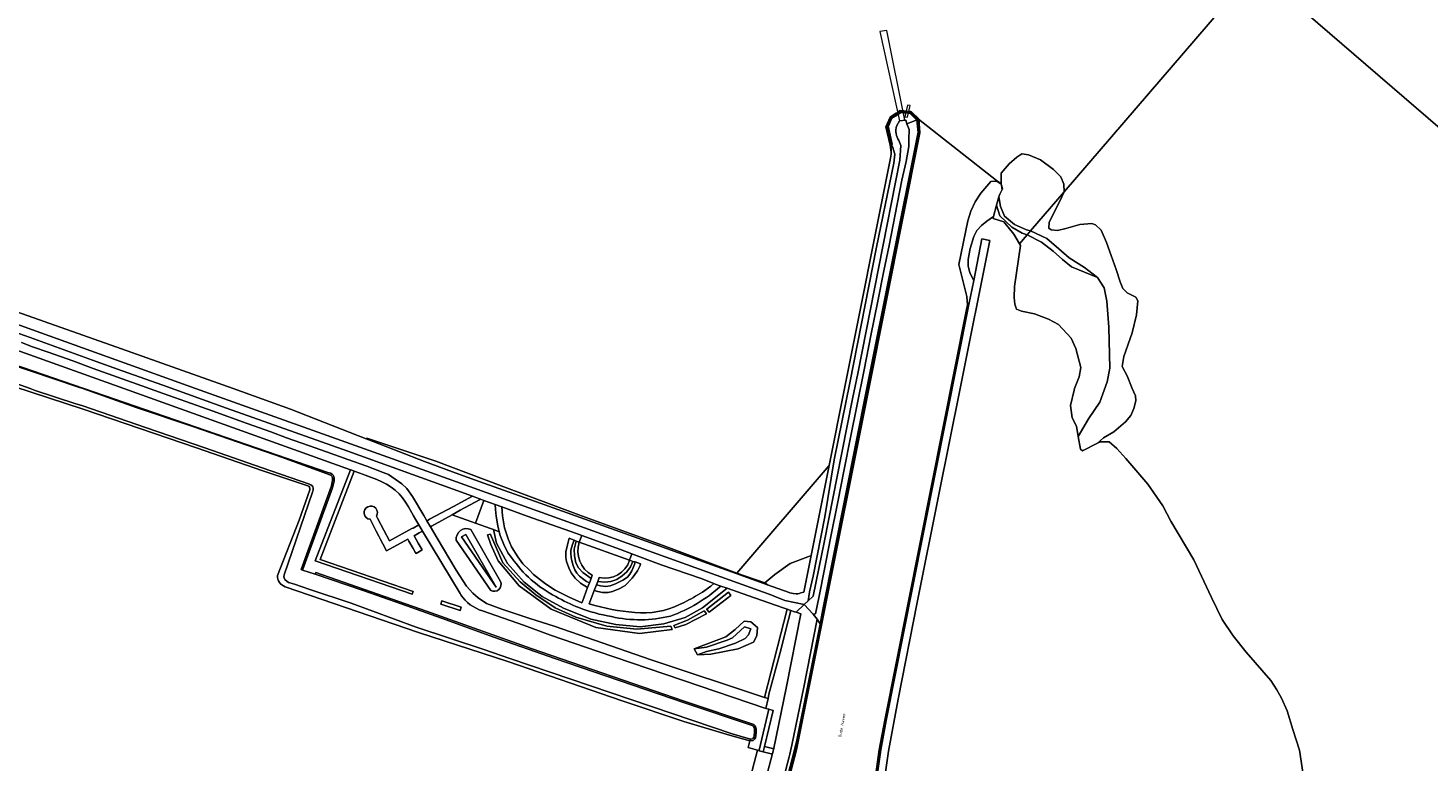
# Model space of a CAD drawing. Header units: metres. Extents: x 149984 to 156489, y 469398 to 478068.
# Tile 832 of 854: x 154388 to 154814, y 474387 to 474610. Entities that reach past the tile are written whole.
import ezdxf
from ezdxf.enums import TextEntityAlignment as Align

# ---------------------------------------------------------------- set-up
doc = ezdxf.new("R2010")
doc.units = ezdxf.units.M
doc.header["$LTSCALE"] = 0.75
for name, color, linetype, lineweight in [('B-WE-GK-KADEMUUR-GV', 252, 'Continuous', 35), ('B-WE-GR-BEPLANTING_CULTUUR_HEESTERS-GV', 252, 'Continuous', 18), ('B-WE-GR-GRAS-GV', 252, 'Continuous', 13), ('B-WE-GR-RIET-GV', 252, 'Continuous', 13), ('B-WE-GR-STRUIK-GV', 252, 'Continuous', 13), ('B-WE-GW-TALUD_KRUIN-G', 252, 'Continuous', 18), ('B-WE-IE-TERREINAFSCHEIDING_KUNSTMATIG_MUUR-GV', 252, 'Continuous', 18), ('B-WE-KW-KUNSTWERK_STEIGER-GV', 6, 'Continuous', 18), ('B-WE-OG-TERREIN_BEGROEID-GV', 252, 'Continuous', 18), ('B-WE-OG-TERREIN_ERF-GV', 252, 'Continuous', 18), ('B-WE-OG-TERREIN_OEVER-GV', 252, 'Continuous', 18), ('B-WE-OG-TERREIN_ONBEGROEID_ZAND-GV', 252, 'Continuous', 18), ('B-WE-OG-TOPOGRAFIE-T18', 7, 'Continuous', 18), ('B-WE-OG-WATER-GV', 252, 'Continuous', 18), ('B-WE-OG-WATER_HAVEN-GV', 252, 'Continuous', 18), ('B-WE-OG-WATER_MEER-GV', 252, 'Continuous', 18), ('B-WE-VH-GESLOTENVERHARDING_ASFALT-GV', 252, 'Continuous', 18), ('B-WE-VH-HALFVERHARDING-GV', 252, 'Continuous', 18), ('B-WE-VH-ONVERHARD-GV', 252, 'Continuous', 18), ('B-WE-VH-OPENVERHARDING-GV', 252, 'Continuous', 18), ('B-WE-VH-OPENVERHARDING_BETONSTRAATSTEEN-GV', 252, 'Continuous', 18), ('B-WE-VH-OPENVERHARDING_SIERBESTRATING-GV', 252, 'Continuous', 18), ('B-WE-VH-OPENVERHARDING_STRAATBAKSTEEN-GV', 252, 'Continuous', 18)]:
    doc.layers.add(name, color=color, linetype=linetype, lineweight=lineweight)
doc.styles.add('NLCS-ISO-M500-T18', font='NLCS-ISO.ttf', dxfattribs={"height": 0.9})

msp = doc.modelspace()

# ---------------------------------------------------------------- linework, layer by layer
at = {"layer": 'B-WE-GK-KADEMUUR-GV', "flags": 128}
for points in [[(154650.692, 474582.543), (154649.415, 474579.722), (154650.712, 474574.194), (154650.76, 474574.203), (154651.063, 474574.261), (154649.785, 474579.688), (154650.98, 474582.331), (154652.654, 474583.367), (154652.939, 474583.544), (154653.848, 474584.107), (154654.529, 474584.034), (154654.746, 474584.011), (154655.28, 474583.953), (154656.266, 474583.847), (154656.705, 474583.801), (154658.766, 474581.78), (154659.108, 474581.958), (154657.053, 474583.924), (154656.848, 474584.12), (154656.837, 474584.121), (154656.547, 474584.153), (154656.412, 474584.168), (154656.311, 474584.179), (154655.326, 474584.289), (154654.671, 474584.362), (154654.457, 474584.386), (154653.721, 474584.468), (154652.861, 474583.922), (154652.574, 474583.74), (154652.419, 474583.642)], [(154643.559, 474500), (154630.121, 474432.713), (154629.312, 474428.269), (154629.578, 474428.217), (154643.917, 474500), (154659.479, 474577.88), (154659.108, 474581.958), (154658.766, 474581.78), (154659.119, 474577.913)]]:
    msp.add_lwpolyline(points, close=True, dxfattribs=at)
msp.add_lwpolyline([(154558.416, 474178.871), (154563.813, 474189.68), (154568.864, 474200.676), (154572.321, 474208.657), (154573.689, 474211.816), (154577.531, 474223.148), (154584.375, 474246.625), (154621.911, 474390.218), (154629.578, 474428.217), (154629.312, 474428.269), (154622.144, 474392.528), (154620.839, 474387.359), (154584.105, 474246.678), (154580.178, 474233.182), (154577.291, 474223.26), (154573.413, 474211.893), (154568.616, 474200.784), (154563.549, 474189.802), (154558.16, 474179.011)], dxfattribs=at)
at = {"layer": 'B-WE-GR-BEPLANTING_CULTUUR_HEESTERS-GV', "flags": 128}
for points in [[(154530.728, 474439.589), (154521.547, 474455.671), (154520.208, 474454.939)], [(154554.495, 474453.868), (154553.956, 474452.582), (154553.441, 474450.896), (154553.461, 474449.825), (154553.58, 474448.596), (154553.917, 474447.268), (154554.234, 474445.919), (154554.65, 474444.888), (154555.285, 474443.857), (154556.058, 474442.945), (154557.387, 474441.953), (154558.22, 474441.359), (154559.118, 474440.942), (154559.617, 474442.263), (154557.134, 474444.053), (154555.799, 474445.51), (154555.04, 474447.057), (154554.555, 474449.15), (154554.494, 474451.153), (154555.096, 474453.624)], [(154572.363, 474447.469), (154571.564, 474445.797), (154570.505, 474444.326), (154569.113, 474443.11), (154567.466, 474441.973), (154565.642, 474441.326), (154563.838, 474441.149), (154561.65, 474441.356), (154561.272, 474440.36), (154561.69, 474440.228), (154562.483, 474440.01), (154564.069, 474439.792), (154565.417, 474439.99), (154567.083, 474440.605), (154569.284, 474441.795), (154570.692, 474442.707), (154571.406, 474443.599), (154572.001, 474444.551), (154572.774, 474446.494), (154573.032, 474447.287)], [(154590.951, 474420.838), (154591.971, 474419.081), (154594.725, 474420.11), (154598.479, 474420.891), (154603.495, 474422.56), (154606.42, 474424.016), (154607.47, 474425.115), (154608.145, 474426.924), (154606.307, 474427.529), (154602.587, 474424.21), (154600.946, 474423.489), (154594.724, 474421.358)]]:
    msp.add_lwpolyline(points, close=True, dxfattribs=at)
for points in [[(154556.044, 474453.293), (154555.096, 474453.624), (154554.494, 474451.153), (154554.555, 474449.15), (154555.04, 474447.057), (154555.799, 474445.51), (154557.134, 474444.053), (154559.617, 474442.263)], [(154562.101, 474442.544), (154561.65, 474441.356), (154563.838, 474441.149), (154565.642, 474441.326), (154567.466, 474441.973), (154569.113, 474443.11), (154570.505, 474444.326), (154571.564, 474445.797), (154572.363, 474447.469), (154571.352, 474447.796)], [(154559.617, 474442.263), (154560.003, 474443.286)]]:
    msp.add_lwpolyline(points, dxfattribs=at)
at = {"layer": 'B-WE-GR-BEPLANTING_CULTUUR_HEESTERS-GV'}
for points in [[(154560.003, 474443.286, -0.3708692), (154556.044, 474453.293)], [(154571.352, 474447.796, -0.3856586), (154562.101, 474442.544)]]:
    msp.add_lwpolyline(points, format="xyb", dxfattribs=at)
at = {"layer": 'B-WE-GR-GRAS-GV', "flags": 128}
for points in [[(154689.807, 474544.008), (154692.158, 474546.747), (154690.65, 474547.265), (154687.532, 474549.047), (154683.907, 474552.572), (154682.878, 474555.775), (154681.988, 474552.301), (154681.845, 474551.744), (154685.057, 474550.744), (154688.108, 474546.925)], [(154693.198, 474547.959), (154691.994, 474548.312), (154688.276, 474549.875), (154685.33, 474552.423), (154684.028, 474555.368), (154683.534, 474558.336), (154682.878, 474555.775), (154683.907, 474552.572), (154687.532, 474549.047), (154690.65, 474547.265), (154692.158, 474546.747)], [(154692.158, 474546.747), (154689.807, 474544.008), (154690.111, 474543.487), (154688.358, 474531.074), (154688.243, 474527.671), (154688.386, 474525.696), (154688.969, 474524.205), (154690.478, 474523.521), (154694.391, 474522.723), (154698.662, 474521.105), (154701.74, 474519.46), (154705.505, 474515.321), (154706.972, 474512.203), (154708.441, 474506.433), (154708.017, 474503.568), (154706.586, 474500), (154706.415, 474499.575), (154705.307, 474494.815), (154705.817, 474491.122), (154707.146, 474488.607), (154707.708, 474485.398), (154710.807, 474490.782), (154714.218, 474495.902), (154716.536, 474502.099), (154717.317, 474506.262), (154717.037, 474518.651), (154716.365, 474526.585), (154715.554, 474530.596), (154713.562, 474533.822), (154705.606, 474536.99), (154702.907, 474539.255), (154700.102, 474541.745), (154696.539, 474544.559)], [(154713.562, 474533.822), (154709.639, 474536.818), (154704.975, 474539.77), (154701.783, 474542.496), (154698.192, 474545.683), (154693.198, 474547.959), (154692.158, 474546.747), (154696.539, 474544.559), (154700.102, 474541.745), (154702.907, 474539.255), (154705.606, 474536.99)]]:
    msp.add_lwpolyline(points, close=True, dxfattribs=at)
at = {"layer": 'B-WE-GR-RIET-GV', "flags": 128}
for points in [[(154683.534, 474558.336), (154684.028, 474555.368), (154685.33, 474552.423), (154688.276, 474549.875), (154691.994, 474548.312), (154693.198, 474547.959), (154703.371, 474559.813), (154703.299, 474562.135), (154702.41, 474564.444), (154700.186, 474566.674), (154696.211, 474569.522), (154692.538, 474571.131), (154690.594, 474571.387), (154689.067, 474570.354), (154686.728, 474568.335), (154684.315, 474565.552), (154684.27, 474564.169), (154684.255, 474562.259), (154684.275, 474562.176), (154684.289, 474562.166), (154684.336, 474561.927), (154684.647, 474560.653), (154684.602, 474560.565), (154684.613, 474560.508), (154683.867, 474559.141), (154683.616, 474558.657)], [(154707.708, 474485.398), (154708.384, 474481.538), (154708.951, 474481.036), (154713.54, 474483.367), (154715.402, 474485.015), (154718.506, 474486.813), (154722.037, 474489.91), (154723.656, 474491.797), (154724.623, 474493.956), (154725.255, 474496.273), (154725.092, 474497.758), (154724.053, 474500.05), (154722.555, 474503.838), (154721.097, 474506.697), (154721.537, 474509.742), (154724.083, 474516.954), (154725.431, 474522.407), (154725.829, 474526.664), (154725.181, 474527.853), (154722.589, 474529.12), (154721.209, 474530.429), (154720.453, 474532.441), (154719.208, 474536.201), (154717.712, 474540.434), (154716.29, 474544.434), (154714.662, 474548.17), (154712.91, 474549.753), (154711.846, 474550.223), (154708.178, 474549.931), (154703.96, 474548.673), (154701.389, 474548.106), (154699.501, 474548.245), (154698.727, 474548.82), (154698.87, 474550.649), (154702.056, 474557.041), (154703.371, 474559.813), (154693.198, 474547.959), (154698.192, 474545.683), (154701.783, 474542.496), (154704.975, 474539.77), (154709.639, 474536.818), (154713.562, 474533.822), (154715.554, 474530.596), (154716.365, 474526.585), (154717.037, 474518.651), (154717.317, 474506.262), (154716.536, 474502.099), (154714.218, 474495.902), (154710.807, 474490.782)]]:
    msp.add_lwpolyline(points, close=True, dxfattribs=at)
msp.add_lwpolyline([(154776.079, 474382.671), (154774.94, 474390.065), (154772.971, 474396.375), (154771.24, 474402.047), (154769.466, 474405.899), (154768.072, 474408.42), (154766.235, 474411.244), (154758.718, 474419.856), (154754.809, 474424.787), (154751.483, 474429.761), (154748.201, 474436.457), (154742.799, 474447.908), (154735.814, 474459.677), (154733.417, 474464.38), (154728.806, 474470.939), (154722.152, 474478.702), (154719.436, 474481.773), (154717.1, 474483.815), (154714.462, 474483.835), (154713.54, 474483.367), (154708.951, 474481.036), (154708.384, 474481.538), (154707.708, 474485.398), (154707.146, 474488.607), (154705.817, 474491.122), (154705.307, 474494.815), (154706.415, 474499.575), (154706.586, 474500), (154708.017, 474503.568), (154708.441, 474506.433), (154706.972, 474512.203), (154705.505, 474515.321), (154701.74, 474519.46), (154698.662, 474521.105), (154694.391, 474522.723), (154690.478, 474523.521), (154688.969, 474524.205), (154688.386, 474525.696), (154688.243, 474527.671), (154688.358, 474531.074), (154690.111, 474543.487), (154689.807, 474544.008), (154688.108, 474546.925), (154685.057, 474550.744), (154681.845, 474551.744), (154681.988, 474552.301), (154679.896, 474550.894), (154678.277, 474549.651), (154676.847, 474548.033), (154675.981, 474546.226), (154674.889, 474542.65), (154674.212, 474539.225), (154674.287, 474537.38), (154674.777, 474535.159), (154675.945, 474532.924), (154678.431, 474545.53), (154680.778, 474545.066), (154671.799, 474500), (154665.363, 474467.797), (154658.774, 474434.995), (154652.985, 474405.552), (154649.979, 474389.713), (154647.893, 474374.987)], dxfattribs=at)
at = {"layer": 'B-WE-GR-STRUIK-GV', "flags": 128}
for points in [[(154486.449, 474475.33), (154475.712, 474447.675), (154505.275, 474437.529), (154505.55, 474438.354), (154477.28, 474448.073), (154487.62, 474474.911), (154486.891, 474475.172)], [(154529.015, 474455.606), (154529.015, 474455.696), (154528.124, 474455.517), (154529.104, 474452.577), (154531.421, 474447.587), (154537.747, 474440.013), (154547.46, 474432.884), (154561.094, 474427.359), (154574.371, 474425.577), (154584.262, 474426.735), (154583.816, 474427.805), (154573.569, 474426.825), (154564.391, 474427.716), (154555.034, 474430.478), (154548.708, 474433.329), (154542.827, 474437.339), (154538.104, 474441.26), (154532.846, 474447.052)], [(154552.987, 474454.48), (154552.846, 474454.109), (154552.41, 474452.522), (154551.948, 474450.363), (154551.914, 474448.656), (154552.172, 474447.426), (154552.846, 474445.483), (154553.58, 474444.016), (154554.829, 474442.35), (154556.455, 474440.803), (154558.565, 474439.476), (154559.118, 474440.942), (154558.22, 474441.359), (154557.387, 474441.953), (154556.058, 474442.945), (154555.285, 474443.857), (154554.65, 474444.888), (154554.234, 474445.919), (154553.917, 474447.268), (154553.58, 474448.596), (154553.461, 474449.825), (154553.441, 474450.896), (154553.956, 474452.582), (154554.495, 474453.868)], [(154573.032, 474447.287), (154572.774, 474446.494), (154572.001, 474444.551), (154571.406, 474443.599), (154570.692, 474442.707), (154569.284, 474441.795), (154567.083, 474440.605), (154565.417, 474439.99), (154564.069, 474439.792), (154562.483, 474440.01), (154561.69, 474440.228), (154561.272, 474440.36), (154560.61, 474438.613), (154561.69, 474438.285), (154563.137, 474438.047), (154564.783, 474438.027), (154566.111, 474438.265), (154568.332, 474439.217), (154569.938, 474440.09), (154572.153, 474442.389), (154573.754, 474444.587), (154574.556, 474446.25), (154574.677, 474446.693)], [(154520.157, 474433.582), (154514.305, 474435.482), (154513.934, 474434.434), (154519.851, 474432.534)], [(154594.767, 474432.829), (154595.53, 474432.066), (154602.087, 474437.099), (154601.376, 474438.065), (154594.818, 474432.93)], [(154594.005, 474432.422), (154588.922, 474429.626), (154584.753, 474427.949), (154585.16, 474427.237), (154588.464, 474428.305), (154594.717, 474431.507), (154594.107, 474432.371)], [(154620.307, 474432.529), (154619.267, 474432.899), (154612.332, 474406.11), (154613.427, 474405.747), (154613.68, 474407.1), (154617.084, 474419.735), (154619.533, 474429.36)], [(154611.897, 474389.6), (154612.299, 474391.19), (154614.943, 474402.149), (154613.663, 474402.505), (154610.736, 474390.087), (154610.693, 474389.903)]]:
    msp.add_lwpolyline(points, close=True, dxfattribs=at)
at = {"layer": 'B-WE-GW-TALUD_KRUIN-G', "flags": 128}
for points in [[(154682.878, 474555.775), (154683.907, 474552.572), (154687.532, 474549.047), (154690.65, 474547.265), (154692.158, 474546.747)], [(154692.158, 474546.747), (154696.539, 474544.559), (154700.102, 474541.745), (154702.907, 474539.255), (154705.606, 474536.99), (154713.562, 474533.822)]]:
    msp.add_lwpolyline(points, dxfattribs=at)
at = {"layer": 'B-WE-IE-TERREINAFSCHEIDING_KUNSTMATIG_MUUR-GV', "flags": 128}
for points in [[(154650.488, 474582.494), (154649.19, 474579.604), (154650.547, 474574.06), (154650.838, 474571.944), (154650.813, 474572.671), (154650.807, 474572.854), (154650.644, 474574.084), (154650.767, 474574.001), (154650.76, 474574.203), (154650.712, 474574.194), (154649.415, 474579.722), (154650.692, 474582.543), (154652.419, 474583.642), (154652.361, 474583.634)], [(154656.739, 474584.211), (154656.412, 474584.168), (154656.547, 474584.153), (154656.837, 474584.121)], [(154659.192, 474581.968), (154657.053, 474583.924), (154659.108, 474581.958)], [(154682.807, 474563.284), (154682.988, 474563.116), (154684.275, 474562.176), (154684.255, 474562.259)], [(154683.616, 474558.657), (154683.867, 474559.141), (154683.629, 474558.706)], [(154684.524, 474560.965), (154684.602, 474560.565), (154684.647, 474560.653), (154684.336, 474561.927)]]:
    msp.add_lwpolyline(points, close=True, dxfattribs=at)
at = {"layer": 'B-WE-KW-KUNSTWERK_STEIGER-GV', "flags": 128}
for points in [[(154653.363, 474581.418), (154655.003, 474581.609), (154649.505, 474608.915), (154647.381, 474608.554)], [(154655.005, 474582.687), (154655.797, 474582.511), (154656.586, 474586.043), (154655.793, 474586.22)]]:
    msp.add_lwpolyline(points, close=True, dxfattribs=at)
at = {"layer": 'B-WE-OG-TERREIN_BEGROEID-GV', "flags": 128}
for points in [[(154235.181, 474558.62), (154479.659, 474474.516), (154480.412, 474474.261), (154480.91, 474473.946), (154481.227, 474473.642), (154481.411, 474473.324), (154481.504, 474472.913), (154481.552, 474472.475), (154481.507, 474471.962), (154481.244, 474470.654), (154481.004, 474469.826), (154471.94, 474444.808)], [(154494.527, 474472.325), (154490.995, 474473.666), (154490.433, 474473.879), (154489.328, 474474.298), (154487.62, 474474.911), (154477.28, 474448.073), (154505.55, 474438.354), (154505.275, 474437.529), (154475.712, 474447.675), (154486.449, 474475.33), (154417.634, 474500), (154311.427, 474538.075)], [(154386.526, 474514.009), (154389.888, 474512.745), (154394.559, 474511.112), (154402.143, 474508.4), (154408.323, 474506.091), (154417.102, 474502.939), (154423.098, 474500.841), (154429.532, 474498.506), (154436.441, 474496.066), (154444.473, 474493.195), (154455.052, 474489.429), (154462.294, 474486.822), (154467.052, 474485.075), (154473.715, 474482.705), (154479.254, 474480.765), (154485.689, 474478.456), (154491.448, 474476.376), (154496.425, 474474.532), (154498.005, 474473.891), (154502.07, 474471.021), (154503.58, 474469.59), (154505.335, 474467.219), (154508.759, 474461.426), (154509.704, 474459.842), (154510.07, 474460.037), (154510.487, 474460.265), (154517.813, 474464.103), (154523.625, 474467.259), (154517.734, 474469.44), (154485.733, 474480.957), (154448.805, 474494.008), (154429.41, 474501.048), (154417.137, 474505.373), (154408.09, 474508.674), (154399.159, 474511.94), (154389.163, 474515.556), (154380.478, 474518.611)], [(154494.41, 474461.239), (154494.754, 474460.57), (154496.595, 474456.994), (154498.306, 474453.668), (154505.188, 474457.416), (154505.518, 474457.596), (154507.261, 474458.545), (154506.35, 474460.131), (154505.653, 474461.344), (154504.097, 474464.051)], [(154519.838, 474437.657), (154508.36, 474456.657), (154507.384, 474456.104), (154505.843, 474455.23), (154507.107, 474453.021), (154508.258, 474451.01), (154506.418, 474449.863), (154506.166, 474450.291), (154505.535, 474451.363), (154504.21, 474453.613), (154503.877, 474454.178), (154497.392, 474450.694), (154496.315, 474452.779), (154495.618, 474454.128), (154495.092, 474455.147), (154494.323, 474456.634), (154493.152, 474458.901), (154492.454, 474460.253)], [(154523.119, 474457.17), (154532.137, 474441.357)], [(154532.137, 474441.357), (154523.119, 474457.17)], [(154531.724, 474456.497), (154529.972, 474457.128), (154530.886, 474453.022), (154534.183, 474446.785), (154539.262, 474441.171), (154544.787, 474436.805), (154551.203, 474433.24), (154559.579, 474429.854), (154567.153, 474428.25), (154574.549, 474427.537), (154581.767, 474428.518), (154588.182, 474430.389), (154593.529, 474433.329), (154600.991, 474439.282), (154599.036, 474439.964)], [(154529.112, 474438.585), (154518.641, 474453.865)], [(154518.641, 474453.865), (154529.112, 474438.585)], [(154535.459, 474448.596), (154534.346, 474450.034), (154533.082, 474452.559), (154531.997, 474455.36), (154531.724, 474456.497)], [(154596.915, 474440.725), (154593.072, 474442.247), (154580.928, 474446.457), (154572.038, 474449.745), (154571.352, 474447.796), (154572.363, 474447.469), (154573.032, 474447.287), (154574.677, 474446.693), (154574.556, 474446.25), (154573.754, 474444.587), (154572.153, 474442.389), (154569.938, 474440.09), (154568.332, 474439.217), (154566.111, 474438.265), (154564.783, 474438.027), (154563.137, 474438.047), (154561.69, 474438.285), (154560.61, 474438.613), (154559.066, 474434.544)], [(154471.94, 474444.808), (154475.795, 474443.59), (154475.959, 474444.062), (154509.595, 474432.356), (154541.388, 474420.999), (154587.904, 474405.001), (154609.133, 474397.872), (154609.472, 474397.498), (154609.624, 474397.112), (154609.785, 474396.559), (154609.83, 474395.931), (154609.805, 474395.38), (154609.715, 474394.484), (154609.551, 474393.804), (154609.343, 474393.374), (154608.85, 474392.969), (154607.885, 474392.942), (154607.395, 474390.829), (154610.227, 474390.021), (154610.693, 474389.903), (154610.736, 474390.087), (154613.663, 474402.505), (154612.725, 474402.766), (154561.77, 474420.1), (154547.29, 474425.06), (154539.037, 474428.068), (154526.582, 474432.406)], [(154592.036, 474437.303), (154593.502, 474438.103), (154596.022, 474439.953), (154596.915, 474440.725)]]:
    msp.add_lwpolyline(points, dxfattribs=at)
at = {"layer": 'B-WE-OG-TERREIN_BEGROEID-GV'}
for points in [[(154504.097, 474464.051, 0.185949), (154494.527, 474472.325)], [(154490.672, 474461.987, -1.4023048), (154494.41, 474461.239)], [(154492.454, 474460.253, -0.3452843), (154490.672, 474461.987)], [(154518.641, 474453.865, -0.5790776), (154523.119, 474457.17)], [(154523.119, 474457.17, 0.5790776), (154518.641, 474453.865)], [(154548.905, 474436.79, -0.1230009), (154535.459, 474448.596)], [(154532.137, 474441.357, -0.6943197), (154529.112, 474438.585)], [(154529.112, 474438.585, 0.6943197), (154532.137, 474441.357)], [(154599.036, 474439.964, -0.099763), (154583.761, 474430.842)], [(154520.063, 474437.305, -0.0086289), (154519.838, 474437.657)], [(154526.582, 474432.406, -0.1730801), (154520.063, 474437.305)], [(154555.929, 474433.414, -0.0384523), (154548.905, 474436.79)], [(154586.549, 474434.345, 0.0363875), (154592.036, 474437.303)], [(154565.861, 474430.661, -0.0508585), (154555.929, 474433.414)], [(154559.066, 474434.544, 0.055524), (154572.897, 474431.964)], [(154572.897, 474431.964, 0.1382326), (154586.549, 474434.345)], [(154583.761, 474430.842, -0.1174864), (154565.861, 474430.661)]]:
    msp.add_lwpolyline(points, format="xyb", dxfattribs=at)
at = {"layer": 'B-WE-OG-TERREIN_BEGROEID-GV', "flags": 128}
for points in [[(154526.994, 474466.022), (154526.044, 474466.367), (154525.704, 474466.183), (154519.872, 474462.992), (154517.42, 474461.65), (154524.447, 474459.119)], [(154530.45, 474464.77), (154526.994, 474466.022), (154524.447, 474459.119), (154529.082, 474457.449), (154529.972, 474457.128), (154531.724, 474456.497), (154531.307, 474458.239), (154530.823, 474461.189), (154530.569, 474463.202)], [(154529.972, 474457.128), (154529.082, 474457.449), (154524.447, 474459.119), (154517.42, 474461.65), (154511.099, 474458.192), (154510.793, 474458.015), (154512.885, 474454.508), (154518.573, 474444.746), (154521.716, 474439.918), (154523.665, 474437.811), (154525.263, 474436.372), (154527.879, 474434.669), (154532.514, 474432.983), (154540.994, 474430.121), (154548.41, 474427.73), (154577.896, 474417.518), (154612.332, 474406.11), (154619.267, 474432.899), (154617.976, 474433.345), (154607.293, 474437.085), (154600.991, 474439.282), (154593.529, 474433.329), (154588.182, 474430.389), (154581.767, 474428.518), (154574.549, 474427.537), (154567.153, 474428.25), (154559.579, 474429.854), (154551.203, 474433.24), (154544.787, 474436.805), (154539.262, 474441.171), (154534.183, 474446.785), (154530.886, 474453.022)], [(154552.987, 474454.48), (154554.495, 474453.868), (154555.096, 474453.624), (154556.044, 474453.293), (154556.81, 474455.333), (154555.189, 474455.927), (154540.16, 474461.252), (154532.537, 474464.014), (154532.66, 474461.279), (154533.347, 474457.627), (154534.393, 474454.303), (154535.407, 474451.899), (154537.405, 474448.825), (154538.919, 474446.749), (154540.76, 474444.892), (154542.118, 474443.487), (154545.754, 474440.678), (154548.673, 474438.743), (154552.949, 474436.543), (154556.827, 474434.888), (154556.978, 474435.27), (154558.565, 474439.476), (154556.455, 474440.803), (154554.829, 474442.35), (154553.58, 474444.016), (154552.846, 474445.483), (154552.172, 474447.426), (154551.914, 474448.656), (154551.948, 474450.363), (154552.41, 474452.522), (154552.846, 474454.109)], [(154530.728, 474439.589), (154520.208, 474454.939), (154521.547, 474455.671)], [(154529.015, 474455.606), (154532.846, 474447.052), (154538.104, 474441.26), (154542.827, 474437.339), (154548.708, 474433.329), (154555.034, 474430.478), (154564.391, 474427.716), (154573.569, 474426.825), (154583.816, 474427.805), (154584.262, 474426.735), (154574.371, 474425.577), (154561.094, 474427.359), (154547.46, 474432.884), (154537.747, 474440.013), (154531.421, 474447.587), (154529.104, 474452.577), (154528.124, 474455.517), (154529.015, 474455.696)], [(154520.157, 474433.582), (154519.851, 474432.534), (154513.934, 474434.434), (154514.305, 474435.482)], [(154594.767, 474432.829), (154594.818, 474432.93), (154601.376, 474438.065), (154602.087, 474437.099), (154595.53, 474432.066)], [(154594.005, 474432.422), (154594.107, 474432.371), (154594.717, 474431.507), (154588.464, 474428.305), (154585.16, 474427.237), (154584.753, 474427.949), (154588.922, 474429.626)], [(154591.971, 474419.081), (154590.951, 474420.838), (154600.573, 474424.516), (154603.455, 474426.774), (154606.123, 474429.299), (154608.132, 474429.08), (154610.199, 474427.316), (154610.015, 474424.806), (154608.992, 474422.911), (154604.32, 474420.871), (154596.053, 474419.205)], [(154602.587, 474424.21), (154606.307, 474427.529), (154608.145, 474426.924), (154607.47, 474425.115), (154606.42, 474424.016), (154603.495, 474422.56), (154598.479, 474420.891), (154594.725, 474420.11), (154591.971, 474419.081), (154596.053, 474419.205), (154604.32, 474420.871), (154608.992, 474422.911), (154610.015, 474424.806), (154610.199, 474427.316), (154608.132, 474429.08), (154606.123, 474429.299), (154603.455, 474426.774), (154600.573, 474424.516), (154590.951, 474420.838), (154594.724, 474421.358), (154600.946, 474423.489)]]:
    msp.add_lwpolyline(points, close=True, dxfattribs=at)
at = {"layer": 'B-WE-OG-TERREIN_ERF-GV', "flags": 128}
for points in [[(154473.813, 474470.295), (154459.818, 474474.973), (154439.706, 474481.999), (154405.259, 474493.709), (154384.215, 474500.657), (154353.251, 474511.405), (154328.33, 474520.236), (154313.362, 474525.172), (154305.282, 474528.478), (154287.453, 474534.674), (154268.898, 474541.51), (154245.042, 474549.438), (154228.55, 474555.447), (154203.859, 474564.038), (154187.463, 474569.873)], [(154464.332, 474443.187), (154470.878, 474460.029), (154474.164, 474469.229)], [(154573.958, 474277.309), (154573.532, 474277.417), (154575.262, 474284.217), (154575.915, 474284.051), (154579.001, 474296.128), (154585.102, 474294.476), (154585.144, 474294.641), (154595.894, 474335.581), (154610.227, 474390.021), (154607.395, 474390.829), (154607.885, 474392.942), (154601.709, 474394.604), (154587.861, 474398.74), (154569.123, 474405.019), (154534.322, 474416.971), (154507.132, 474425.888), (154466.619, 474439.765)]]:
    msp.add_lwpolyline(points, dxfattribs=at)
at = {"layer": 'B-WE-OG-TERREIN_ERF-GV'}
for points in [[(154474.164, 474469.229, 0.2403395), (154473.813, 474470.295)], [(154466.619, 474439.765, -0.3360518), (154464.332, 474443.187)]]:
    msp.add_lwpolyline(points, format="xyb", dxfattribs=at)
at = {"layer": 'B-WE-OG-TERREIN_OEVER-GV', "flags": 128}
for points in [[(154149.598, 474473.576), (154158.605, 474500), (154184.253, 474575.246), (154261.384, 474548.83), (154315.528, 474530.286), (154403.822, 474500.464), (154405.13, 474500)], [(154187.463, 474569.873), (154203.859, 474564.038), (154228.55, 474555.447), (154245.042, 474549.438), (154268.898, 474541.51), (154287.453, 474534.674), (154305.282, 474528.478), (154313.362, 474525.172), (154328.33, 474520.236), (154353.251, 474511.405), (154384.215, 474500.657), (154405.259, 474493.709), (154439.706, 474481.999), (154459.818, 474474.973), (154473.813, 474470.295)], [(154405.13, 474500), (154421.37, 474494.24), (154438.57, 474488.47), (154465.8, 474479.03), (154480.19, 474473.81), (154480.6, 474473.55), (154480.83, 474473.33), (154480.94, 474473.14), (154481.01, 474472.83), (154481.05, 474472.47), (154481.01, 474472.02), (154480.95, 474471.6), (154480.86, 474471.26), (154480.68, 474470.4), (154479.096, 474466.007), (154471.502, 474444.946), (154471.94, 474444.808), (154481.004, 474469.826), (154481.244, 474470.654), (154481.507, 474471.962), (154481.552, 474472.475), (154481.504, 474472.913), (154481.411, 474473.324), (154481.227, 474473.642), (154480.91, 474473.946), (154480.412, 474474.261), (154479.659, 474474.516), (154235.181, 474558.62)], [(154466.619, 474439.765), (154507.132, 474425.888), (154534.322, 474416.971), (154569.123, 474405.019), (154587.861, 474398.74), (154601.709, 474394.604), (154607.885, 474392.942), (154608.04, 474393.43), (154602.51, 474394.98), (154534.95, 474417.98), (154527, 474420.66), (154506.43, 474427.49), (154486.67, 474434.73), (154474.101, 474438.886), (154469.461, 474440.499), (154468.04, 474440.89), (154467.62, 474441.08), (154467.23, 474441.3), (154466.55, 474441.98), (154466.35, 474442.44), (154466.24, 474442.8), (154466.29, 474443.37), (154474.93, 474468.53), (154475.07, 474468.89), (154475.14, 474469.13), (154475.17, 474469.7), (154475.1, 474470.1), (154474.87, 474470.43), (154474.47, 474470.73), (154473.99, 474470.98), (154459.62, 474475.96), (154442.26, 474482.04), (154424.18, 474488.16), (154405.13, 474494.73), (154402.729, 474495.512), (154390.68, 474499.44), (154389.149, 474500), (154314.585, 474526.548)], [(154474.164, 474469.229), (154470.878, 474460.029), (154464.332, 474443.187)]]:
    msp.add_lwpolyline(points, dxfattribs=at)
at = {"layer": 'B-WE-OG-TERREIN_OEVER-GV'}
for points in [[(154473.813, 474470.295, -0.2403395), (154474.164, 474469.229)], [(154464.332, 474443.187, 0.3360518), (154466.619, 474439.765)]]:
    msp.add_lwpolyline(points, format="xyb", dxfattribs=at)
at = {"layer": 'B-WE-OG-TERREIN_OEVER-GV', "flags": 128}
msp.add_lwpolyline([(154475.795, 474443.59), (154490.31, 474438.559), (154501.89, 474434.59), (154514.15, 474430.19), (154530.06, 474424.4), (154548.62, 474417.96), (154587.97, 474404.45), (154608.85, 474397.44), (154609.04, 474397.23), (154609.15, 474396.95), (154609.29, 474396.47), (154609.33, 474395.92), (154609.32, 474395.55), (154609.21, 474394.46), (154609.08, 474393.98), (154608.94, 474393.69), (154608.66, 474393.46), (154608.04, 474393.43), (154607.885, 474392.942), (154608.85, 474392.969), (154609.343, 474393.374), (154609.551, 474393.804), (154609.715, 474394.484), (154609.805, 474395.38), (154609.83, 474395.931), (154609.785, 474396.559), (154609.624, 474397.112), (154609.472, 474397.498), (154609.133, 474397.872), (154587.904, 474405.001), (154541.388, 474420.999), (154509.595, 474432.356), (154475.959, 474444.062)], close=True, dxfattribs=at)
at = {"layer": 'B-WE-OG-TERREIN_ONBEGROEID_ZAND-GV', "flags": 128}
msp.add_lwpolyline([(154626.474, 474449.226), (154625.546, 474448.837), (154620.126, 474446.8), (154615.43, 474443.492), (154612.404, 474440.932), (154613.218, 474440.378), (154619.8, 474438.03), (154620.08, 474437.9), (154621.08, 474437.66), (154621.92, 474437.63), (154622.42, 474437.63), (154622.92, 474437.69), (154623.41, 474437.88), (154624.258, 474438.139)], close=True, dxfattribs=at)
at = {"layer": 'B-WE-OG-WATER-GV', "flags": 128}
for points in [[(155036.816, 474834.805), (155034.123, 474835.452), (155031.249, 474837.376), (155029.022, 474839.287), (155026.489, 474841.653), (155023.951, 474845.455), (155020.974, 474851.45), (155019.063, 474856.028), (155017.918, 474860.103), (155016.755, 474863.614), (155014.881, 474866.884), (155012.339, 474870.186), (155003.046, 474888.56), (154996.471, 474901.314), (154850.719, 474731.492), (154761.549, 474627.598), (154979.472, 474439.736), (155081.896, 474351.441)], [(154346.288, 474537.013), (154416.901, 474512.061), (154450.799, 474500), (154468.258, 474493.788), (154491.286, 474484.755), (154491.43, 474484.971), (154512.458, 474477.916), (154532.305, 474470.401), (154555.864, 474461.648), (154582.342, 474451.974), (154603.89, 474443.903), (154631.946, 474476.593), (154636.626, 474500), (154650.639, 474570.082), (154650.862, 474571.277), (154650.813, 474572.671), (154650.838, 474571.944), (154650.547, 474574.06), (154649.19, 474579.604), (154650.488, 474582.494), (154652.361, 474583.634), (154652.419, 474583.642), (154652.574, 474583.74), (154652.861, 474583.922), (154653.721, 474584.468), (154654.457, 474584.386), (154654.671, 474584.362), (154655.326, 474584.289), (154656.311, 474584.179), (154656.412, 474584.168), (154656.739, 474584.211), (154656.837, 474584.121), (154656.848, 474584.12), (154657.053, 474583.924), (154659.192, 474581.968), (154682.807, 474563.284), (154684.255, 474562.259), (154684.27, 474564.169), (154684.315, 474565.552), (154686.728, 474568.335), (154689.067, 474570.354), (154690.594, 474571.387), (154692.538, 474571.131), (154696.211, 474569.522), (154700.186, 474566.674), (154702.41, 474564.444), (154703.299, 474562.135), (154703.371, 474559.813), (154761.549, 474627.598)], [(154979.472, 474439.736), (154761.549, 474627.598), (154703.371, 474559.813), (154702.056, 474557.041), (154698.87, 474550.649), (154698.727, 474548.82), (154699.501, 474548.245), (154701.389, 474548.106), (154703.96, 474548.673), (154708.178, 474549.931), (154711.846, 474550.223), (154712.91, 474549.753), (154714.662, 474548.17), (154716.29, 474544.434), (154717.712, 474540.434), (154719.208, 474536.201), (154720.453, 474532.441), (154721.209, 474530.429), (154722.589, 474529.12), (154725.181, 474527.853), (154725.829, 474526.664), (154725.431, 474522.407), (154724.083, 474516.954), (154721.537, 474509.742), (154721.097, 474506.697), (154722.555, 474503.838), (154724.053, 474500.05), (154725.092, 474497.758), (154725.255, 474496.273), (154724.623, 474493.956), (154723.656, 474491.797), (154722.037, 474489.91), (154718.506, 474486.813), (154715.402, 474485.015), (154713.54, 474483.367), (154714.462, 474483.835), (154717.1, 474483.815), (154719.436, 474481.773), (154722.152, 474478.702), (154728.806, 474470.939), (154733.417, 474464.38), (154735.814, 474459.677), (154742.799, 474447.908), (154748.201, 474436.457), (154751.483, 474429.761), (154754.809, 474424.787), (154758.718, 474419.856), (154766.235, 474411.244), (154768.072, 474408.42), (154769.466, 474405.899), (154771.24, 474402.047), (154772.971, 474396.375), (154774.94, 474390.065), (154776.079, 474382.671)]]:
    msp.add_lwpolyline(points, dxfattribs=at)
msp.add_lwpolyline([(154626.474, 474449.226), (154631.946, 474476.593), (154603.89, 474443.903), (154612.404, 474440.932), (154615.43, 474443.492), (154620.126, 474446.8), (154625.546, 474448.837)], close=True, dxfattribs=at)
at = {"layer": 'B-WE-OG-WATER_HAVEN-GV', "flags": 128}
msp.add_lwpolyline([(154645.15, 474375.438), (154647.236, 474390.202), (154648.87, 474399.133), (154673.65, 474523.565), (154674.02, 474525.527), (154673.872, 474527.978), (154671.406, 474537.742), (154674.128, 474551.034), (154675.072, 474553.986), (154676.398, 474556.781), (154678.07, 474559.41), (154681.163, 474562.932), (154682.841, 474563.101), (154682.988, 474563.116), (154682.807, 474563.284), (154659.192, 474581.968), (154659.108, 474581.958), (154659.479, 474577.88), (154643.917, 474500), (154629.578, 474428.217), (154621.911, 474390.218), (154584.375, 474246.625)], dxfattribs=at)
at = {"layer": 'B-WE-OG-WATER_MEER-GV', "flags": 128}
for points in [[(154479.096, 474466.007), (154480.68, 474470.4), (154480.86, 474471.26), (154480.95, 474471.6), (154481.01, 474472.02), (154481.05, 474472.47), (154481.01, 474472.83), (154480.94, 474473.14), (154480.83, 474473.33), (154480.6, 474473.55), (154480.19, 474473.81), (154465.8, 474479.03), (154438.57, 474488.47), (154421.37, 474494.24), (154405.13, 474500), (154403.822, 474500.464), (154315.528, 474530.286), (154261.384, 474548.83), (154184.253, 474575.246), (154158.605, 474500), (154149.598, 474473.576)], [(154314.585, 474526.548), (154389.149, 474500), (154390.68, 474499.44), (154402.729, 474495.512), (154405.13, 474494.73), (154424.18, 474488.16), (154442.26, 474482.04), (154459.62, 474475.96), (154473.99, 474470.98), (154474.47, 474470.73), (154474.87, 474470.43), (154475.1, 474470.1), (154475.17, 474469.7), (154475.14, 474469.13), (154475.07, 474468.89), (154474.93, 474468.53), (154466.29, 474443.37), (154466.24, 474442.8), (154466.35, 474442.44), (154466.55, 474441.98), (154467.23, 474441.3), (154467.62, 474441.08), (154468.04, 474440.89), (154469.461, 474440.499), (154474.101, 474438.886), (154486.67, 474434.73), (154506.43, 474427.49), (154527, 474420.66), (154534.95, 474417.98), (154602.51, 474394.98), (154608.04, 474393.43), (154608.66, 474393.46), (154608.94, 474393.69), (154609.08, 474393.98), (154609.21, 474394.46), (154609.32, 474395.55), (154609.33, 474395.92), (154609.29, 474396.47), (154609.15, 474396.95), (154609.04, 474397.23), (154608.85, 474397.44), (154587.97, 474404.45), (154548.62, 474417.96), (154530.06, 474424.4), (154514.15, 474430.19), (154501.89, 474434.59), (154490.31, 474438.559), (154475.795, 474443.59), (154471.94, 474444.808), (154471.502, 474444.946), (154479.096, 474466.007)]]:
    msp.add_lwpolyline(points, dxfattribs=at)
at = {"layer": 'B-WE-VH-GESLOTENVERHARDING_ASFALT-GV', "flags": 128}
for points in [[(154190.695, 474586.253), (154190.619, 474586.28), (154189.283, 474586.811), (154183.498, 474589.109), (154170.351, 474594.538), (154169.229, 474591.539), (154187.078, 474584.499), (154298.897, 474543.568), (154307.518, 474539.623), (154311.427, 474538.075), (154417.634, 474500), (154486.449, 474475.33), (154486.891, 474475.172), (154487.62, 474474.911), (154489.328, 474474.298), (154490.433, 474473.879), (154490.995, 474473.666), (154494.527, 474472.325)], [(154653.164, 474575.444), (154653.81, 474573.956), (154653.467, 474569.464), (154640.673, 474504.597), (154639.065, 474496.856), (154635.804, 474480.423), (154630.478, 474453.159), (154628.81, 474445.298), (154627.17, 474436.917), (154625.579, 474435.433), (154624.377, 474434.312), (154627.177, 474431.447), (154627.818, 474431.564), (154628.942, 474436.839), (154630.549, 474445.142), (154632.406, 474454.49), (154634.591, 474465.586), (154636.589, 474475.449), (154638.493, 474485.109), (154640.506, 474495.16), (154642.597, 474505.741), (154644.657, 474516.182), (154646.78, 474526.607), (154648.59, 474535.846), (154650.213, 474543.477), (154652.008, 474552.935), (154654.115, 474563.399), (154655.363, 474569.103), (154656.175, 474573.582), (154656.222, 474575.712), (154656.354, 474578.787), (154655.628, 474580.51)], [(154655.628, 474580.51), (154655.261, 474581.591), (154653.375, 474581.417), (154652.496, 474579.824)], [(154380.478, 474518.611), (154389.163, 474515.556), (154399.159, 474511.94), (154408.09, 474508.674), (154417.137, 474505.373), (154429.41, 474501.048), (154448.805, 474494.008), (154485.733, 474480.957), (154517.734, 474469.44), (154523.625, 474467.259), (154525.687, 474466.496), (154526.044, 474466.367), (154526.994, 474466.022), (154530.45, 474464.77), (154532.537, 474464.014), (154540.16, 474461.252), (154555.189, 474455.927), (154556.81, 474455.333), (154568.521, 474451.046), (154572.038, 474449.745), (154580.928, 474446.457), (154593.072, 474442.247), (154596.915, 474440.725), (154597.373, 474440.544), (154599.036, 474439.964), (154600.991, 474439.282), (154607.293, 474437.085), (154617.976, 474433.345), (154619.267, 474432.899), (154620.307, 474432.529), (154621.47, 474432.138), (154621.914, 474431.986), (154624.377, 474434.312), (154618.471, 474435.58), (154615.301, 474436.861), (154614.607, 474437.142), (154499.259, 474478.653), (154439.402, 474500), (154310.867, 474546.278)], [(154526.582, 474432.406), (154539.037, 474428.068), (154547.29, 474425.06), (154561.77, 474420.1), (154612.725, 474402.766), (154613.427, 474405.747), (154612.332, 474406.11), (154577.896, 474417.518), (154548.41, 474427.73), (154540.994, 474430.121), (154532.514, 474432.983), (154527.879, 474434.669), (154525.263, 474436.372), (154523.665, 474437.811), (154521.716, 474439.918), (154518.573, 474444.746), (154512.885, 474454.508), (154510.793, 474458.015), (154509.704, 474459.842), (154508.759, 474461.426), (154505.335, 474467.219), (154503.58, 474469.59), (154502.07, 474471.021), (154498.005, 474473.891), (154496.425, 474474.532), (154491.448, 474476.376), (154485.689, 474478.456), (154479.254, 474480.765), (154473.715, 474482.705), (154467.052, 474485.075), (154462.294, 474486.822), (154455.052, 474489.429), (154444.473, 474493.195), (154436.441, 474496.066), (154429.532, 474498.506), (154423.098, 474500.841), (154417.102, 474502.939), (154408.323, 474506.091), (154402.143, 474508.4), (154394.559, 474511.112), (154389.888, 474512.745), (154386.526, 474514.009)], [(154504.097, 474464.051), (154505.653, 474461.344), (154506.35, 474460.131), (154507.261, 474458.545), (154508.36, 474456.657), (154519.838, 474437.657)]]:
    msp.add_lwpolyline(points, dxfattribs=at)
at = {"layer": 'B-WE-VH-GESLOTENVERHARDING_ASFALT-GV'}
for points in [[(154652.496, 474579.824, 0.2219096), (154653.164, 474575.444)], [(154494.527, 474472.325, -0.185949), (154504.097, 474464.051)], [(154519.838, 474437.657, 0.0086289), (154520.063, 474437.305)], [(154520.063, 474437.305, 0.1730801), (154526.582, 474432.406)]]:
    msp.add_lwpolyline(points, format="xyb", dxfattribs=at)
at = {"layer": 'B-WE-VH-HALFVERHARDING-GV', "flags": 128}
for points in [[(154652.496, 474579.824), (154653.375, 474581.417), (154655.261, 474581.591), (154655.628, 474580.51), (154658.766, 474581.78), (154656.705, 474583.801), (154656.266, 474583.847), (154655.28, 474583.953), (154654.746, 474584.011), (154654.529, 474584.034), (154653.848, 474584.107), (154652.939, 474583.544), (154652.654, 474583.367), (154650.98, 474582.331), (154649.785, 474579.688), (154651.063, 474574.261), (154650.76, 474574.203), (154650.767, 474574.001), (154651.001, 474573.844), (154651.335, 474573.304), (154651.534, 474572.648), (154651.902, 474571.268), (154651.688, 474568.561), (154646.374, 474542.983), (154638.287, 474501.732), (154633.48, 474478.379), (154630.669, 474461.022), (154627.097, 474442.997), (154626.052, 474438.176), (154626.028, 474438.059), (154625.579, 474435.433), (154627.17, 474436.917), (154628.81, 474445.298), (154630.478, 474453.159), (154635.804, 474480.423)], [(154635.804, 474480.423), (154639.065, 474496.856), (154640.673, 474504.597), (154653.467, 474569.464), (154653.81, 474573.956), (154653.164, 474575.444)]]:
    msp.add_lwpolyline(points, dxfattribs=at)
msp.add_lwpolyline([(154658.766, 474581.78), (154655.628, 474580.51), (154656.354, 474578.787), (154656.222, 474575.712), (154656.175, 474573.582), (154655.363, 474569.103), (154654.115, 474563.399), (154652.008, 474552.935), (154650.213, 474543.477), (154648.59, 474535.846), (154646.78, 474526.607), (154644.657, 474516.182), (154642.597, 474505.741), (154640.506, 474495.16), (154638.493, 474485.109), (154636.589, 474475.449), (154634.591, 474465.586), (154632.406, 474454.49), (154630.549, 474445.142), (154628.942, 474436.839), (154627.818, 474431.564), (154627.177, 474431.447), (154628.357, 474429.878), (154629.312, 474428.269), (154630.121, 474432.713), (154643.559, 474500), (154659.119, 474577.913)], close=True, dxfattribs=at)
at = {"layer": 'B-WE-VH-HALFVERHARDING-GV'}
msp.add_lwpolyline([(154653.164, 474575.444, -0.2219096), (154652.496, 474579.824)], format="xyb", dxfattribs=at)
at = {"layer": 'B-WE-VH-ONVERHARD-GV', "flags": 128}
msp.add_lwpolyline([(154645.609, 474375.378), (154647.693, 474390.128), (154649.325, 474399.047), (154657.274, 474439.395), (154674.491, 474525.552), (154675.945, 474532.924), (154674.777, 474535.159), (154674.287, 474537.38), (154674.212, 474539.225), (154674.889, 474542.65), (154675.981, 474546.226), (154676.847, 474548.033), (154678.277, 474549.651), (154679.896, 474550.894), (154681.988, 474552.301), (154682.878, 474555.775), (154683.534, 474558.336), (154683.616, 474558.657), (154683.629, 474558.706), (154683.867, 474559.141), (154684.613, 474560.508), (154684.602, 474560.565), (154684.524, 474560.965), (154684.336, 474561.927), (154684.289, 474562.166), (154684.275, 474562.176), (154682.988, 474563.116), (154682.841, 474563.101), (154681.163, 474562.932), (154678.07, 474559.41), (154676.398, 474556.781), (154675.072, 474553.986), (154674.128, 474551.034), (154671.406, 474537.742), (154673.872, 474527.978), (154674.02, 474525.527), (154673.65, 474523.565), (154648.87, 474399.133), (154647.236, 474390.202), (154645.15, 474375.438)], dxfattribs=at)
at = {"layer": 'B-WE-VH-OPENVERHARDING-GV', "flags": 128}
for points in [[(154491.286, 474484.755), (154493.384, 474483.932), (154508.99, 474477.81), (154519.4, 474473.98), (154527, 474471.25), (154544.15, 474465.18), (154573.85, 474454.55), (154594.88, 474446.92), (154603.76, 474443.752), (154603.89, 474443.903), (154582.342, 474451.974), (154555.864, 474461.648), (154532.305, 474470.401), (154512.458, 474477.916), (154491.43, 474484.971)], [(154603.89, 474443.903), (154603.76, 474443.752), (154613.218, 474440.378), (154612.404, 474440.932)]]:
    msp.add_lwpolyline(points, close=True, dxfattribs=at)
at = {"layer": 'B-WE-VH-OPENVERHARDING_BETONSTRAATSTEEN-GV', "flags": 128}
for points in [[(154671.799, 474500), (154680.778, 474545.066), (154678.431, 474545.53), (154675.945, 474532.924), (154674.491, 474525.552), (154657.274, 474439.395), (154649.325, 474399.047), (154647.693, 474390.128), (154645.609, 474375.378)], [(154647.893, 474374.987), (154649.979, 474389.713), (154652.985, 474405.552), (154658.774, 474434.995), (154665.363, 474467.797), (154671.799, 474500)], [(154507.261, 474458.545), (154505.518, 474457.596), (154505.188, 474457.416), (154498.306, 474453.668), (154496.595, 474456.994), (154494.754, 474460.57), (154494.41, 474461.239)], [(154560.003, 474443.286), (154559.617, 474442.263), (154559.118, 474440.942), (154558.565, 474439.476), (154556.978, 474435.27), (154556.827, 474434.888), (154552.949, 474436.543), (154548.673, 474438.743), (154545.754, 474440.678), (154542.118, 474443.487), (154540.76, 474444.892), (154538.919, 474446.749), (154537.405, 474448.825), (154535.407, 474451.899), (154534.393, 474454.303), (154533.347, 474457.627), (154532.66, 474461.279), (154532.537, 474464.014), (154530.45, 474464.77), (154530.569, 474463.202), (154530.823, 474461.189), (154531.307, 474458.239), (154531.724, 474456.497), (154531.997, 474455.36), (154533.082, 474452.559), (154534.346, 474450.034), (154535.459, 474448.596)], [(154492.454, 474460.253), (154493.152, 474458.901), (154494.323, 474456.634), (154495.092, 474455.147), (154495.618, 474454.128), (154496.315, 474452.779), (154497.392, 474450.694), (154503.877, 474454.178), (154504.21, 474453.613), (154505.535, 474451.363), (154506.166, 474450.291), (154506.418, 474449.863), (154508.258, 474451.01), (154507.107, 474453.021), (154505.843, 474455.23), (154507.384, 474456.104), (154508.36, 474456.657), (154507.261, 474458.545)], [(154571.352, 474447.796), (154556.044, 474453.293)], [(154559.066, 474434.544), (154560.61, 474438.613), (154561.272, 474440.36), (154561.65, 474441.356), (154562.101, 474442.544)], [(154599.036, 474439.964), (154597.373, 474440.544), (154596.915, 474440.725), (154596.022, 474439.953), (154593.502, 474438.103), (154592.036, 474437.303)]]:
    msp.add_lwpolyline(points, dxfattribs=at)
msp.add_lwpolyline([(154517.42, 474461.65), (154519.872, 474462.992), (154525.704, 474466.183), (154526.044, 474466.367), (154525.687, 474466.496), (154523.625, 474467.259), (154517.813, 474464.103), (154510.487, 474460.265), (154510.07, 474460.037), (154509.704, 474459.842), (154510.793, 474458.015), (154511.099, 474458.192)], close=True, dxfattribs=at)
at = {"layer": 'B-WE-VH-OPENVERHARDING_BETONSTRAATSTEEN-GV'}
for points in [[(154494.41, 474461.239, 1.4023048), (154490.672, 474461.987)], [(154490.672, 474461.987, 0.3452843), (154492.454, 474460.253)], [(154556.044, 474453.293, 0.3708692), (154560.003, 474443.286)], [(154535.459, 474448.596, 0.1230009), (154548.905, 474436.79)], [(154562.101, 474442.544, 0.3856586), (154571.352, 474447.796)], [(154583.761, 474430.842, 0.099763), (154599.036, 474439.964)], [(154548.905, 474436.79, 0.0384523), (154555.929, 474433.414)], [(154592.036, 474437.303, -0.0363875), (154586.549, 474434.345)], [(154555.929, 474433.414, 0.0508585), (154565.861, 474430.661)], [(154572.897, 474431.964, -0.055524), (154559.066, 474434.544)], [(154586.549, 474434.345, -0.1382326), (154572.897, 474431.964)], [(154565.861, 474430.661, 0.1174864), (154583.761, 474430.842)]]:
    msp.add_lwpolyline(points, format="xyb", dxfattribs=at)
at = {"layer": 'B-WE-VH-OPENVERHARDING_SIERBESTRATING-GV', "flags": 128}
msp.add_lwpolyline([(154310.867, 474546.278), (154439.402, 474500), (154499.259, 474478.653), (154614.607, 474437.142), (154615.301, 474436.861), (154618.471, 474435.58), (154624.377, 474434.312), (154625.579, 474435.433), (154626.028, 474438.059), (154626.052, 474438.176), (154627.097, 474442.997), (154630.669, 474461.022), (154633.48, 474478.379), (154638.287, 474501.732), (154646.374, 474542.983), (154651.688, 474568.561), (154651.902, 474571.268), (154651.534, 474572.648), (154651.335, 474573.304), (154651.001, 474573.844), (154650.767, 474574.001), (154650.644, 474574.084), (154650.807, 474572.854), (154650.813, 474572.671), (154650.862, 474571.277), (154650.639, 474570.082), (154636.626, 474500), (154631.946, 474476.593), (154626.474, 474449.226), (154624.258, 474438.139), (154623.41, 474437.88), (154622.92, 474437.69), (154622.42, 474437.63), (154621.92, 474437.63), (154621.08, 474437.66), (154620.08, 474437.9), (154619.8, 474438.03), (154613.218, 474440.378), (154603.76, 474443.752), (154594.88, 474446.92), (154573.85, 474454.55), (154544.15, 474465.18), (154527, 474471.25), (154519.4, 474473.98), (154508.99, 474477.81), (154493.384, 474483.932), (154491.286, 474484.755), (154468.258, 474493.788), (154450.799, 474500), (154416.901, 474512.061), (154346.288, 474537.013)], dxfattribs=at)
msp.add_lwpolyline([(154556.81, 474455.333), (154556.044, 474453.293), (154571.352, 474447.796), (154572.038, 474449.745), (154568.521, 474451.046)], close=True, dxfattribs=at)
at = {"layer": 'B-WE-VH-OPENVERHARDING_STRAATBAKSTEEN-GV', "flags": 128}
for points in [[(154628.357, 474429.878), (154627.177, 474431.447), (154624.377, 474434.312), (154621.914, 474431.986), (154623.421, 474431.471), (154619.063, 474409.393), (154615.045, 474390.156), (154614.778, 474389.026), (154600.361, 474334.379)], [(154623.421, 474431.471), (154621.914, 474431.986), (154621.47, 474432.138), (154620.307, 474432.529), (154619.533, 474429.36), (154617.084, 474419.735), (154613.68, 474407.1), (154613.427, 474405.747), (154612.725, 474402.766), (154613.663, 474402.505), (154614.943, 474402.149), (154612.299, 474391.19), (154614.792, 474390.545)], [(154615.045, 474390.156), (154619.063, 474409.393), (154623.421, 474431.471)], [(154580.178, 474233.182), (154584.105, 474246.678), (154620.839, 474387.359), (154622.144, 474392.528), (154629.312, 474428.269), (154628.357, 474429.878), (154624.329, 474409.222), (154620.632, 474391.535)], [(154620.632, 474391.535), (154624.329, 474409.222), (154628.357, 474429.878)], [(154614.394, 474388.959), (154611.897, 474389.6), (154610.693, 474389.903), (154610.227, 474390.021), (154595.894, 474335.581), (154585.144, 474294.641), (154589.609, 474293.518)], [(154589.609, 474293.518), (154600.361, 474334.379), (154614.778, 474389.026)], [(154614.792, 474390.545), (154612.299, 474391.19), (154611.897, 474389.6), (154614.394, 474388.959)], [(154614.778, 474389.026), (154615.045, 474390.156)], [(154619.815, 474388.013), (154605.321, 474332.782), (154595.148, 474294.092), (154587.743, 474265.742), (154584.553, 474253.867), (154584.672, 474253.835), (154583.335, 474248.743), (154578.848, 474233.613), (154580.178, 474233.182)], [(154605.321, 474332.782), (154619.815, 474388.013)]]:
    msp.add_lwpolyline(points, dxfattribs=at)
at = {"layer": 'B-WE-VH-OPENVERHARDING_STRAATBAKSTEEN-GV'}
for points in [[(154614.394, 474388.959, 0.4554945), (154614.778, 474389.026)], [(154614.778, 474389.026, -0.4554945), (154614.394, 474388.959)], [(154615.045, 474390.156, 0.3927184), (154614.792, 474390.545)], [(154614.792, 474390.545, -0.3927184), (154615.045, 474390.156)], [(154620.632, 474391.535, -0.0167715), (154619.815, 474388.013)], [(154619.815, 474388.013, 0.0167715), (154620.632, 474391.535)]]:
    msp.add_lwpolyline(points, format="xyb", dxfattribs=at)

# ---------------------------------------------------------------- texts
at = {"layer": 'B-WE-OG-TOPOGRAFIE-T18', "style": 'NLCS-ISO-M500-T18'}
msp.add_text('Oude Haven', height=0.9, rotation=79.5, dxfattribs=at).set_placement((154635.868, 474397.572), align=Align.MIDDLE)

doc.saveas('drawing.dxf')
